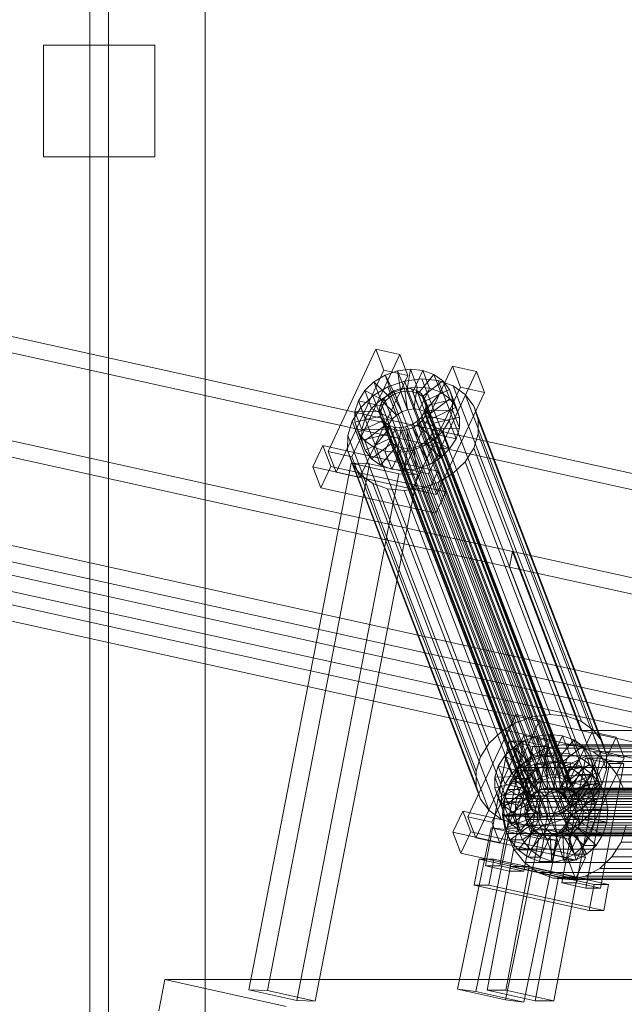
# Model space of a CAD drawing. Header units: millimetres. Extents: x -4738 to 65662, y -68080 to 6847.
# Tile 876 of 1056: x 23193 to 23421, y 1396 to 1767. Entities that reach past the tile are written whole.
import ezdxf

# ---------------------------------------------------------------- set-up
doc = ezdxf.new("R2010")
doc.units = ezdxf.units.MM
for name, color, linetype, lineweight in [('COTAS_P', 1, 'Continuous', 0), ('lateral_C02', 7, 'Continuous', 0), ('lateral_C10', 7, 'Continuous', 0)]:
    doc.layers.add(name, color=color, linetype=linetype, lineweight=lineweight)
doc.dimstyles.new('R19_100', dxfattribs={"dimtxt": 250, "dimasz": 150, "dimexe": 150, "dimexo": 80, "dimgap": 100, "dimtad": 1, "dimtih": 1, "dimtoh": 1, "dimdsep": 46, "dimcen": 0.09, "dimadec": 0, "dimazin": 0, "dimtfac": 1, "dimtdec": 4, "dimtofl": 0, "dimtmove": 0, "dimatfit": 3, "dimfxl": 1, "dimtolj": 1, "dimtzin": 0, "dimarcsym": 0})

# ---------------------------------------------------------------- blocks, each defined once
blk = doc.blocks.new('DIM_R31_4')
at = {"layer": 'COTAS_P'}
for p, q in [((15248.37, 1279.09), (24311.82, 4109.09)), ((24311.82, 4109.09), (24155.23, 4107.34)), ((24311.82, 4109.09), (24182.05, 4021.43)), ((24580.07, 3250), (24311.82, 4109.09)), ((15248.37, 1279.09), (15378.14, 1366.76)), ((15248.37, 1279.09), (15404.97, 1280.85)), ((15516.62, 420), (15248.37, 1279.09))]:
    blk.add_line(p, q, dxfattribs=at)
blk.add_text('9495 P', height=250, rotation=17.3406, dxfattribs=at).set_placement((19750.29, 2789.55))

msp = doc.modelspace()

# ---------------------------------------------------------------- linework, layer by layer
at = {"layer": 'lateral_C02'}
for p, q in [((23219.256, 2469.628), (23219.256, 25)), ((23226.256, 25), (23226.256, 2469.628)), ((23262.756, 25), (23262.756, 2469.628)), ((23201.756, 1757.239), (23243.756, 1757.239)), ((23201.756, 1757.239), (23201.756, 1715.239)), ((23243.756, 1715.239), (23243.756, 1757.239)), ((23201.756, 1715.239), (23243.756, 1715.239))]:
    msp.add_line(p, q, dxfattribs=at)
at = {"layer": 'lateral_C10'}
for p, q in [((23378.48, 1566.486), (22494.427, 1761.469)), ((22672.842, 1761.469), (23556.895, 1566.486)), ((22493.328, 1755.589), (23377.381, 1560.606)), ((23555.796, 1560.606), (22671.743, 1755.589)), ((23404.284, 1499.033), (22520.231, 1694.015)), ((23455.082, 1499.033), (22571.029, 1694.015)), ((23505.879, 1499.033), (22621.826, 1694.015)), ((22519.132, 1688.135), (23403.186, 1493.152)), ((22569.93, 1688.135), (23453.983, 1493.152)), ((22620.727, 1688.135), (23504.78, 1493.152)), ((23327.058, 1642.7), (23309.017, 1604.185)), ((23318.031, 1602.18), (23336.072, 1640.695)), ((23330.069, 1634.83), (23327.058, 1642.7)), ((23327.058, 1642.7), (23336.072, 1640.695)), ((23336.072, 1640.695), (23339.083, 1632.825)), ((23355.903, 1636.284), (23337.862, 1597.769)), ((23358.913, 1628.415), (23355.903, 1636.284)), ((23355.903, 1636.284), (23364.916, 1634.28)), ((23312.028, 1596.315), (23330.069, 1634.83)), ((23339.083, 1632.825), (23321.042, 1594.31)), ((23326.297, 1630.394), (23330.497, 1632.946)), ((23339.083, 1632.825), (23330.069, 1634.83)), ((23330.497, 1632.946), (23335.179, 1634.58)), ((23330.497, 1632.946), (23334.213, 1625.855)), ((23333.078, 1626.201), (23330.497, 1632.946)), ((23335.179, 1634.58), (23340.023, 1635.184)), ((23335.179, 1634.58), (23336.431, 1626.629)), ((23337.76, 1627.835), (23335.179, 1634.58)), ((23340.023, 1635.184), (23338.726, 1626.915)), ((23342.603, 1628.439), (23340.023, 1635.184)), ((23340.023, 1635.184), (23344.699, 1634.718)), ((23344.699, 1634.718), (23340.94, 1626.694)), ((23348.888, 1633.213), (23342.925, 1625.981)), ((23347.279, 1627.973), (23344.699, 1634.718)), ((23344.699, 1634.718), (23348.888, 1633.213)), ((23346.876, 1595.765), (23364.916, 1634.28)), ((23351.469, 1626.467), (23348.888, 1633.213)), ((23348.888, 1633.213), (23352.305, 1630.771)), ((23364.916, 1634.28), (23367.927, 1626.41)), ((23322.863, 1627.098), (23326.297, 1630.394)), ((23326.297, 1630.394), (23332.224, 1624.646)), ((23328.877, 1623.649), (23326.297, 1630.394)), ((23331.56, 1628.491), (23337.818, 1630.675)), ((23337.818, 1630.675), (23344.294, 1631.483)), ((23386.201, 1504.201), (23337.818, 1630.675)), ((23344.294, 1631.483), (23350.545, 1630.86)), ((23392.677, 1505.009), (23344.294, 1631.483)), ((23352.305, 1630.771), (23344.544, 1624.824)), ((23350.545, 1630.86), (23356.145, 1628.847)), ((23398.928, 1504.385), (23350.545, 1630.86)), ((23354.886, 1624.026), (23352.305, 1630.771)), ((23352.305, 1630.771), (23354.718, 1627.559)), ((23356.145, 1628.847), (23360.714, 1625.583)), ((23404.528, 1502.373), (23356.145, 1628.847)), ((23320.432, 1623.282), (23322.863, 1627.098)), ((23322.863, 1627.098), (23330.597, 1623.084)), ((23325.444, 1620.352), (23322.863, 1627.098)), ((23325.944, 1625.079), (23331.56, 1628.491)), ((23333.078, 1626.201), (23328.877, 1623.649)), ((23330.167, 1624.209), (23331.793, 1625.77)), ((23379.943, 1502.016), (23331.56, 1628.491)), ((23331.793, 1625.77), (23333.783, 1626.979)), ((23387.918, 1479.06), (23331.793, 1625.77)), ((23334.213, 1625.855), (23332.224, 1624.646)), ((23337.76, 1627.835), (23333.078, 1626.201)), ((23336.794, 1619.109), (23333.078, 1626.201)), ((23333.783, 1626.979), (23336.001, 1627.753)), ((23389.908, 1480.268), (23333.783, 1626.979)), ((23336.431, 1626.629), (23334.213, 1625.855)), ((23334.213, 1625.855), (23336.794, 1619.109)), ((23336.001, 1627.753), (23338.295, 1628.039)), ((23392.125, 1481.042), (23336.001, 1627.753)), ((23338.726, 1626.915), (23336.431, 1626.629)), ((23336.431, 1626.629), (23339.011, 1619.883)), ((23342.603, 1628.439), (23337.76, 1627.835)), ((23339.011, 1619.883), (23337.76, 1627.835)), ((23338.295, 1628.039), (23340.51, 1627.818)), ((23394.42, 1481.329), (23338.295, 1628.039)), ((23338.726, 1626.915), (23341.306, 1620.17)), ((23340.94, 1626.694), (23338.726, 1626.915)), ((23340.51, 1627.818), (23342.495, 1627.105)), ((23396.635, 1481.108), (23340.51, 1627.818)), ((23340.872, 1589.9), (23358.913, 1628.415)), ((23340.94, 1626.694), (23343.521, 1619.949)), ((23342.925, 1625.981), (23340.94, 1626.694)), ((23341.306, 1620.17), (23342.603, 1628.439)), ((23342.495, 1627.105), (23344.113, 1625.949)), ((23398.619, 1480.395), (23342.495, 1627.105)), ((23347.279, 1627.973), (23342.603, 1628.439)), ((23342.925, 1625.981), (23345.505, 1619.236)), ((23344.544, 1624.824), (23342.925, 1625.981)), ((23343.521, 1619.949), (23347.279, 1627.973)), ((23344.113, 1625.949), (23345.256, 1624.427)), ((23400.238, 1479.238), (23344.113, 1625.949)), ((23345.505, 1619.236), (23351.469, 1626.467)), ((23354.718, 1627.559), (23345.686, 1623.303)), ((23351.469, 1626.467), (23347.279, 1627.973)), ((23367.927, 1626.41), (23349.886, 1587.895)), ((23354.886, 1624.026), (23351.469, 1626.467)), ((23357.298, 1620.814), (23354.718, 1627.559)), ((23354.718, 1627.559), (23355.96, 1623.797)), ((23367.927, 1626.41), (23358.913, 1628.415)), ((23360.714, 1625.583), (23363.938, 1621.29)), ((23409.097, 1499.109), (23360.714, 1625.583)), ((23319.167, 1619.206), (23320.432, 1623.282)), ((23329.445, 1621.277), (23320.432, 1623.282)), ((23320.432, 1623.282), (23323.012, 1616.536)), ((23321.354, 1620.672), (23325.944, 1625.079)), ((23328.877, 1623.649), (23325.444, 1620.352)), ((23374.327, 1498.605), (23325.944, 1625.079)), ((23328.416, 1620.47), (23329.015, 1622.401)), ((23334.804, 1617.901), (23328.877, 1623.649)), ((23329.015, 1622.401), (23330.167, 1624.209)), ((23329.015, 1622.401), (23385.14, 1475.691)), ((23330.597, 1623.084), (23329.445, 1621.277)), ((23386.292, 1477.498), (23330.167, 1624.209)), ((23332.224, 1624.646), (23330.597, 1623.084)), ((23330.597, 1623.084), (23333.178, 1616.339)), ((23332.224, 1624.646), (23334.804, 1617.901)), ((23344.544, 1624.824), (23347.124, 1618.079)), ((23345.686, 1623.303), (23344.544, 1624.824)), ((23345.256, 1624.427), (23345.845, 1622.645)), ((23401.38, 1477.717), (23345.256, 1624.427)), ((23345.686, 1623.303), (23348.267, 1616.558)), ((23346.275, 1621.521), (23345.686, 1623.303)), ((23345.845, 1622.645), (23345.839, 1620.723)), ((23401.969, 1475.934), (23345.845, 1622.645)), ((23346.269, 1619.599), (23346.275, 1621.521)), ((23355.96, 1623.797), (23346.275, 1621.521)), ((23346.275, 1621.521), (23348.855, 1614.775)), ((23347.124, 1618.079), (23354.886, 1624.026)), ((23357.298, 1620.814), (23354.886, 1624.026)), ((23355.96, 1623.797), (23355.949, 1619.739)), ((23358.541, 1617.051), (23355.96, 1623.797)), ((23318.103, 1615.571), (23321.354, 1620.672)), ((23319.155, 1615.148), (23319.167, 1619.206)), ((23319.167, 1619.206), (23328.846, 1619.346)), ((23321.747, 1612.461), (23319.167, 1619.206)), ((23369.737, 1494.198), (23321.354, 1620.672)), ((23325.444, 1620.352), (23323.012, 1616.536)), ((23333.178, 1616.339), (23325.444, 1620.352)), ((23328.411, 1618.548), (23328.416, 1620.47)), ((23328.999, 1616.766), (23328.411, 1618.548)), ((23384.535, 1471.838), (23328.411, 1618.548)), ((23384.541, 1473.76), (23328.416, 1620.47)), ((23328.846, 1619.346), (23328.841, 1617.424)), ((23329.445, 1621.277), (23328.846, 1619.346)), ((23328.846, 1619.346), (23331.427, 1612.601)), ((23332.026, 1614.531), (23329.445, 1621.277)), ((23333.178, 1616.339), (23334.804, 1617.901)), ((23334.804, 1617.901), (23336.794, 1619.109)), ((23336.794, 1619.109), (23339.011, 1619.883)), ((23339.011, 1619.883), (23341.306, 1620.17)), ((23341.306, 1620.17), (23343.521, 1619.949)), ((23343.521, 1619.949), (23345.505, 1619.236)), ((23345.24, 1618.792), (23344.088, 1616.985)), ((23344.518, 1615.861), (23345.67, 1617.668)), ((23345.839, 1620.723), (23345.24, 1618.792)), ((23401.365, 1472.082), (23345.24, 1618.792)), ((23345.505, 1619.236), (23347.124, 1618.079)), ((23345.67, 1617.668), (23346.269, 1619.599)), ((23354.684, 1615.663), (23345.67, 1617.668)), ((23345.67, 1617.668), (23348.251, 1610.923)), ((23401.964, 1474.013), (23345.839, 1620.723)), ((23355.949, 1619.739), (23346.269, 1619.599)), ((23346.269, 1619.599), (23348.85, 1612.853)), ((23347.124, 1618.079), (23348.267, 1616.558)), ((23348.267, 1616.558), (23357.298, 1620.814)), ((23355.949, 1619.739), (23354.684, 1615.663)), ((23358.529, 1612.994), (23355.949, 1619.739)), ((23358.541, 1617.051), (23357.298, 1620.814)), ((23363.938, 1621.29), (23365.6, 1616.259)), ((23412.321, 1494.815), (23363.938, 1621.29)), ((23316.413, 1610.122), (23318.103, 1615.571)), ((23318.103, 1615.571), (23366.486, 1489.096)), ((23319.155, 1615.148), (23328.841, 1617.424)), ((23320.398, 1611.386), (23319.155, 1615.148)), ((23321.736, 1608.403), (23319.155, 1615.148)), ((23320.398, 1611.386), (23329.43, 1615.642)), ((23323.012, 1616.536), (23321.747, 1612.461)), ((23322.81, 1608.174), (23330.572, 1614.121)), ((23323.012, 1616.536), (23332.026, 1614.531)), ((23328.841, 1617.424), (23329.43, 1615.642)), ((23328.841, 1617.424), (23331.421, 1610.679)), ((23330.142, 1615.245), (23328.999, 1616.766)), ((23385.124, 1470.056), (23328.999, 1616.766)), ((23329.43, 1615.642), (23330.572, 1614.121)), ((23329.43, 1615.642), (23332.01, 1608.897)), ((23331.761, 1614.088), (23330.142, 1615.245)), ((23386.266, 1468.534), (23330.142, 1615.245)), ((23330.572, 1614.121), (23332.191, 1612.964)), ((23330.572, 1614.121), (23333.153, 1607.375)), ((23331.427, 1612.601), (23332.026, 1614.531)), ((23333.745, 1613.375), (23331.761, 1614.088)), ((23387.885, 1467.378), (23331.761, 1614.088)), ((23332.026, 1614.531), (23333.178, 1616.339)), ((23340.472, 1614.214), (23338.255, 1613.44)), ((23342.462, 1615.423), (23340.472, 1614.214)), ((23396.597, 1467.504), (23340.472, 1614.214)), ((23340.902, 1613.09), (23342.892, 1614.299)), ((23344.088, 1616.985), (23342.462, 1615.423)), ((23398.586, 1468.713), (23342.462, 1615.423)), ((23342.892, 1614.299), (23344.518, 1615.861)), ((23348.819, 1608.551), (23342.892, 1614.299)), ((23342.892, 1614.299), (23345.473, 1607.554)), ((23400.213, 1470.274), (23344.088, 1616.985)), ((23352.252, 1611.847), (23344.518, 1615.861)), ((23344.518, 1615.861), (23347.099, 1609.115)), ((23348.267, 1616.558), (23348.855, 1614.775)), ((23348.855, 1614.775), (23348.85, 1612.853)), ((23348.855, 1614.775), (23358.541, 1617.051)), ((23354.684, 1615.663), (23352.252, 1611.847)), ((23357.265, 1608.918), (23354.684, 1615.663)), ((23358.529, 1612.994), (23358.541, 1617.051)), ((23365.6, 1616.259), (23365.584, 1610.835)), ((23413.983, 1489.785), (23365.6, 1616.259)), ((23322.81, 1608.174), (23320.398, 1611.386)), ((23322.979, 1604.64), (23320.398, 1611.386)), ((23321.747, 1612.461), (23321.736, 1608.403)), ((23331.421, 1610.679), (23321.736, 1608.403)), ((23331.427, 1612.601), (23321.747, 1612.461)), ((23326.227, 1605.732), (23332.191, 1612.964)), ((23330.417, 1604.227), (23334.175, 1612.251)), ((23331.421, 1610.679), (23331.427, 1612.601)), ((23332.01, 1608.897), (23331.421, 1610.679)), ((23332.191, 1612.964), (23334.175, 1612.251)), ((23332.191, 1612.964), (23334.771, 1606.219)), ((23335.96, 1613.154), (23333.745, 1613.375)), ((23389.869, 1466.665), (23333.745, 1613.375)), ((23334.175, 1612.251), (23336.39, 1612.03)), ((23334.175, 1612.251), (23336.756, 1605.506)), ((23335.093, 1603.761), (23336.39, 1612.03)), ((23338.255, 1613.44), (23335.96, 1613.154)), ((23392.084, 1466.444), (23335.96, 1613.154)), ((23336.39, 1612.03), (23338.685, 1612.316)), ((23336.39, 1612.03), (23338.971, 1605.285)), ((23394.379, 1466.73), (23338.255, 1613.44)), ((23338.685, 1612.316), (23340.902, 1613.09)), ((23339.937, 1604.365), (23338.685, 1612.316)), ((23338.685, 1612.316), (23341.265, 1605.571)), ((23344.618, 1605.999), (23340.902, 1613.09)), ((23340.902, 1613.09), (23343.483, 1606.345)), ((23348.251, 1610.923), (23347.099, 1609.115)), ((23348.85, 1612.853), (23348.251, 1610.923)), ((23348.251, 1610.923), (23357.265, 1608.918)), ((23352.252, 1611.847), (23348.819, 1608.551)), ((23348.85, 1612.853), (23358.529, 1612.994)), ((23354.833, 1605.102), (23352.252, 1611.847)), ((23357.265, 1608.918), (23358.529, 1612.994)), ((23365.584, 1610.835), (23363.894, 1605.387)), ((23413.967, 1484.361), (23365.584, 1610.835)), ((23316.397, 1604.698), (23316.413, 1610.122)), ((23364.796, 1483.648), (23316.413, 1610.122)), ((23321.736, 1608.403), (23322.979, 1604.64)), ((23326.227, 1605.732), (23322.81, 1608.174)), ((23325.391, 1601.429), (23322.81, 1608.174)), ((23332.01, 1608.897), (23322.979, 1604.64)), ((23333.153, 1607.375), (23325.391, 1601.429)), ((23333.153, 1607.375), (23332.01, 1608.897)), ((23334.771, 1606.219), (23333.153, 1607.375)), ((23345.473, 1607.554), (23343.483, 1606.345)), ((23348.819, 1608.551), (23344.618, 1605.999)), ((23347.099, 1609.115), (23345.473, 1607.554)), ((23345.473, 1607.554), (23351.4, 1601.806)), ((23347.099, 1609.115), (23354.833, 1605.102)), ((23351.4, 1601.806), (23348.819, 1608.551)), ((23354.833, 1605.102), (23357.265, 1608.918)), ((23307.065, 1606.391), (23303.306, 1598.367)), ((23310.075, 1598.521), (23307.065, 1606.391)), ((23307.065, 1606.391), (23350.332, 1596.768)), ((23318.031, 1602.18), (23309.017, 1604.185)), ((23309.017, 1604.185), (23312.028, 1596.315)), ((23318.059, 1599.668), (23316.397, 1604.698)), ((23364.78, 1478.224), (23316.397, 1604.698)), ((23322.979, 1604.64), (23325.391, 1601.429)), ((23330.417, 1604.227), (23326.227, 1605.732)), ((23328.808, 1598.987), (23326.227, 1605.732)), ((23334.771, 1606.219), (23328.808, 1598.987)), ((23335.093, 1603.761), (23330.417, 1604.227)), ((23332.997, 1597.482), (23330.417, 1604.227)), ((23336.756, 1605.506), (23332.997, 1597.482)), ((23336.756, 1605.506), (23334.771, 1606.219)), ((23339.937, 1604.365), (23335.093, 1603.761)), ((23337.673, 1597.015), (23335.093, 1603.761)), ((23338.971, 1605.285), (23336.756, 1605.506)), ((23338.971, 1605.285), (23337.673, 1597.015)), ((23341.265, 1605.571), (23338.971, 1605.285)), ((23344.618, 1605.999), (23339.937, 1604.365)), ((23342.517, 1597.62), (23339.937, 1604.365)), ((23343.483, 1606.345), (23341.265, 1605.571)), ((23341.265, 1605.571), (23342.517, 1597.62)), ((23343.483, 1606.345), (23347.199, 1599.254)), ((23347.199, 1599.254), (23344.618, 1605.999)), ((23351.4, 1601.806), (23354.833, 1605.102)), ((23363.894, 1605.387), (23360.643, 1600.285)), ((23412.277, 1478.912), (23363.894, 1605.387)), ((23317.693, 1599.774), (23279.179, 1401.274)), ((23286.165, 1401.024), (23324.678, 1599.525)), ((23317.693, 1599.774), (23335.729, 1595.765)), ((23324.678, 1599.525), (23317.693, 1599.774)), ((23321.042, 1594.31), (23318.031, 1602.18)), ((23321.283, 1595.374), (23318.059, 1599.668)), ((23366.442, 1473.193), (23318.059, 1599.668)), ((23342.714, 1595.515), (23324.678, 1599.525)), ((23325.391, 1601.429), (23328.808, 1598.987)), ((23342.517, 1597.62), (23347.199, 1599.254)), ((23347.199, 1599.254), (23351.4, 1601.806)), ((23360.643, 1600.285), (23356.053, 1595.878)), ((23409.026, 1473.811), (23360.643, 1600.285)), ((23297.215, 1397.264), (23335.729, 1595.765)), ((23346.573, 1588.744), (23303.306, 1598.367)), ((23303.306, 1598.367), (23306.317, 1590.497)), ((23304.201, 1397.014), (23342.714, 1595.515)), ((23306.317, 1590.497), (23310.075, 1598.521)), ((23353.342, 1588.898), (23310.075, 1598.521)), ((23312.028, 1596.315), (23321.042, 1594.31)), ((23328.808, 1598.987), (23332.997, 1597.482)), ((23332.997, 1597.482), (23337.673, 1597.015)), ((23335.729, 1595.765), (23342.714, 1595.515)), ((23337.673, 1597.015), (23342.517, 1597.62)), ((23346.876, 1595.765), (23337.862, 1597.769)), ((23337.862, 1597.769), (23340.872, 1589.9)), ((23346.573, 1588.744), (23350.332, 1596.768)), ((23349.886, 1587.895), (23346.876, 1595.765)), ((23350.332, 1596.768), (23353.342, 1588.898)), ((23356.053, 1595.878), (23350.437, 1592.467)), ((23404.436, 1469.404), (23356.053, 1595.878)), ((23325.851, 1592.11), (23321.283, 1595.374)), ((23369.666, 1468.9), (23321.283, 1595.374)), ((23331.452, 1590.098), (23325.851, 1592.11)), ((23374.234, 1465.636), (23325.851, 1592.11)), ((23350.437, 1592.467), (23344.178, 1590.282)), ((23398.82, 1465.992), (23350.437, 1592.467)), ((23306.317, 1590.497), (23349.584, 1580.874)), ((23337.703, 1589.474), (23331.452, 1590.098)), ((23379.835, 1463.623), (23331.452, 1590.098)), ((23344.178, 1590.282), (23337.703, 1589.474)), ((23386.086, 1463), (23337.703, 1589.474)), ((23340.872, 1589.9), (23349.886, 1587.895)), ((23392.562, 1463.808), (23344.178, 1590.282)), ((23349.584, 1580.874), (23346.573, 1588.744)), ((23353.342, 1588.898), (23349.584, 1580.874)), ((23378.48, 1566.486), (23377.381, 1560.606)), ((24262.533, 1371.503), (23378.48, 1566.486)), ((23378.48, 1566.486), (23404.284, 1499.033)), ((23403.186, 1493.152), (23377.381, 1560.606)), ((23377.381, 1560.606), (24261.434, 1365.623)), ((23379.742, 1504.983), (23361.701, 1466.468)), ((23370.715, 1464.463), (23388.756, 1502.978)), ((23382.753, 1497.114), (23379.742, 1504.983)), ((23379.742, 1504.983), (23388.756, 1502.978)), ((23386.201, 1504.201), (23379.943, 1502.016)), ((23392.677, 1505.009), (23386.201, 1504.201)), ((23388.756, 1502.978), (23391.766, 1495.109)), ((23398.928, 1504.385), (23392.677, 1505.009)), ((23404.528, 1502.373), (23398.928, 1504.385)), ((23379.943, 1502.016), (23374.327, 1498.605)), ((24288.338, 1304.05), (23404.284, 1499.033)), ((23404.284, 1499.033), (23455.082, 1499.033)), ((23409.097, 1499.109), (23404.528, 1502.373)), ((23412.321, 1494.815), (23409.097, 1499.109)), ((23364.712, 1458.598), (23382.753, 1497.114)), ((23374.327, 1498.605), (23369.737, 1494.198)), ((23378.98, 1492.677), (23383.181, 1495.229)), ((23391.766, 1495.109), (23382.753, 1497.114)), ((23383.181, 1495.229), (23387.863, 1496.863)), ((23383.181, 1495.229), (23386.897, 1488.138)), ((23385.761, 1488.484), (23383.181, 1495.229)), ((23387.863, 1496.863), (23392.707, 1497.468)), ((23387.863, 1496.863), (23389.115, 1488.912)), ((23390.443, 1490.118), (23387.863, 1496.863)), ((23408.586, 1498.568), (23390.546, 1460.053)), ((23392.707, 1497.468), (23391.409, 1489.198)), ((23395.287, 1490.722), (23392.707, 1497.468)), ((23392.707, 1497.468), (23397.383, 1497.001)), ((23397.383, 1497.001), (23393.624, 1488.977)), ((23401.572, 1495.496), (23395.609, 1488.264)), ((23399.963, 1490.256), (23397.383, 1497.001)), ((23397.383, 1497.001), (23401.572, 1495.496)), ((23399.559, 1458.048), (23417.6, 1496.563)), ((23404.152, 1488.751), (23401.572, 1495.496)), ((23401.572, 1495.496), (23404.989, 1493.054)), ((23411.597, 1490.698), (23408.586, 1498.568)), ((23408.586, 1498.568), (23417.6, 1496.563)), ((23417.6, 1496.563), (23420.611, 1488.693)), ((23369.737, 1494.198), (23366.486, 1489.096)), ((23377.162, 1495.011), (23368.304, 1447.986)), ((23391.766, 1495.109), (23373.726, 1456.594)), ((23373.775, 1447.986), (23382.632, 1495.011)), ((23375.547, 1489.381), (23378.98, 1492.677)), ((23382.632, 1495.011), (23377.162, 1495.011)), ((23377.162, 1495.011), (23386.18, 1493.006)), ((23377.322, 1445.981), (23386.18, 1493.006)), ((23378.98, 1492.677), (23384.907, 1486.929)), ((23381.561, 1485.932), (23378.98, 1492.677)), ((23391.65, 1493.006), (23382.632, 1495.011)), ((23391.65, 1493.006), (23382.793, 1445.981)), ((23385.616, 1489.465), (23391.105, 1492.365)), ((23386.18, 1493.006), (23391.65, 1493.006)), ((23391.105, 1492.365), (23397.097, 1493.622)), ((23492.699, 1492.365), (23391.105, 1492.365)), ((23397.097, 1493.622), (23403.186, 1493.152)), ((23498.692, 1493.622), (23397.097, 1493.622)), ((23404.989, 1493.054), (23397.227, 1487.108)), ((23453.983, 1493.152), (23403.186, 1493.152)), ((23403.186, 1493.152), (24287.239, 1298.17)), ((23403.186, 1493.152), (23408.954, 1490.987)), ((23504.78, 1493.152), (23403.186, 1493.152)), ((23407.57, 1486.309), (23404.989, 1493.054)), ((23404.989, 1493.054), (23407.401, 1489.843)), ((23413.983, 1489.785), (23412.321, 1494.815)), ((23366.486, 1489.096), (23364.796, 1483.648)), ((23373.115, 1485.565), (23375.547, 1489.381)), ((23375.547, 1489.381), (23383.281, 1485.368)), ((23378.128, 1482.636), (23375.547, 1489.381)), ((23381.005, 1485.12), (23385.616, 1489.465)), ((23385.761, 1488.484), (23381.561, 1485.932)), ((23386.897, 1488.138), (23384.907, 1486.929)), ((23487.21, 1489.465), (23385.616, 1489.465)), ((23390.443, 1490.118), (23385.761, 1488.484)), ((23389.478, 1481.393), (23385.761, 1488.484)), ((23389.115, 1488.912), (23386.897, 1488.138)), ((23386.897, 1488.138), (23389.478, 1481.393)), ((23391.409, 1489.198), (23389.115, 1488.912)), ((23389.115, 1488.912), (23391.695, 1482.167)), ((23395.287, 1490.722), (23390.443, 1490.118)), ((23391.695, 1482.167), (23390.443, 1490.118)), ((23391.409, 1489.198), (23393.99, 1482.453)), ((23393.624, 1488.977), (23391.409, 1489.198)), ((23393.556, 1452.183), (23411.597, 1490.698)), ((23393.624, 1488.977), (23396.205, 1482.232)), ((23395.609, 1488.264), (23393.624, 1488.977)), ((23393.99, 1482.453), (23395.287, 1490.722)), ((23399.963, 1490.256), (23395.287, 1490.722)), ((23395.609, 1488.264), (23398.189, 1481.519)), ((23397.227, 1487.108), (23395.609, 1488.264)), ((23396.205, 1482.232), (23399.963, 1490.256)), ((23406.02, 1488.596), (23397.162, 1441.57)), ((23398.189, 1481.519), (23404.152, 1488.751)), ((23407.401, 1489.843), (23398.37, 1485.586)), ((23404.152, 1488.751), (23399.963, 1490.256)), ((23420.611, 1488.693), (23402.57, 1450.178)), ((23402.632, 1441.57), (23411.49, 1488.596)), ((23407.57, 1486.309), (23404.152, 1488.751)), ((23411.49, 1488.596), (23406.02, 1488.596)), ((23406.02, 1488.596), (23415.038, 1486.591)), ((23409.982, 1483.097), (23407.401, 1489.843)), ((23407.401, 1489.843), (23408.644, 1486.08)), ((23408.954, 1490.987), (23414.011, 1487.273)), ((23510.549, 1490.987), (23408.954, 1490.987)), ((23420.508, 1486.591), (23411.49, 1488.596)), ((23420.611, 1488.693), (23411.597, 1490.698)), ((23413.967, 1484.361), (23413.983, 1489.785)), ((23371.851, 1481.489), (23373.115, 1485.565)), ((23382.129, 1483.56), (23373.115, 1485.565)), ((23373.115, 1485.565), (23375.696, 1478.82)), ((23377.586, 1479.627), (23381.005, 1485.12)), ((23381.561, 1485.932), (23378.128, 1482.636)), ((23379.161, 1480.874), (23382.61, 1484.124)), ((23482.6, 1485.12), (23381.005, 1485.12)), ((23387.488, 1480.184), (23381.561, 1485.932)), ((23383.281, 1485.368), (23382.129, 1483.56)), ((23382.61, 1484.124), (23386.716, 1486.293)), ((23382.61, 1484.124), (23387.682, 1475.779)), ((23387.299, 1484.124), (23382.61, 1484.124)), ((23384.907, 1486.929), (23383.281, 1485.368)), ((23383.281, 1485.368), (23385.862, 1478.622)), ((23387.299, 1484.124), (23383.85, 1480.874)), ((23384.907, 1486.929), (23387.488, 1480.184)), ((23386.716, 1486.293), (23391.198, 1487.234)), ((23386.716, 1486.293), (23389.626, 1476.806)), ((23391.405, 1486.293), (23386.716, 1486.293)), ((23391.405, 1486.293), (23387.299, 1484.124)), ((23392.371, 1475.779), (23387.299, 1484.124)), ((23391.198, 1487.234), (23391.75, 1477.252)), ((23395.887, 1487.234), (23391.198, 1487.234)), ((23391.198, 1487.234), (23395.752, 1486.882)), ((23395.887, 1487.234), (23391.405, 1486.293)), ((23394.315, 1476.806), (23391.405, 1486.293)), ((23395.752, 1486.882), (23393.907, 1477.085)), ((23400.441, 1486.882), (23395.752, 1486.882)), ((23395.752, 1486.882), (23400.068, 1485.262)), ((23396.439, 1477.252), (23395.887, 1487.234)), ((23400.441, 1486.882), (23395.887, 1487.234)), ((23400.068, 1485.262), (23395.951, 1476.318)), ((23397.227, 1487.108), (23399.808, 1480.362)), ((23398.37, 1485.586), (23397.227, 1487.108)), ((23398.37, 1485.586), (23400.95, 1478.841)), ((23398.959, 1483.804), (23398.37, 1485.586)), ((23398.596, 1477.085), (23400.441, 1486.882)), ((23408.644, 1486.08), (23398.959, 1483.804)), ((23399.808, 1480.362), (23407.57, 1486.309)), ((23404.757, 1485.262), (23400.068, 1485.262)), ((23400.068, 1485.262), (23403.85, 1482.484)), ((23404.757, 1485.262), (23400.441, 1486.882)), ((23400.64, 1476.318), (23404.757, 1485.262)), ((23408.539, 1482.484), (23404.757, 1485.262)), ((23406.18, 1439.566), (23415.038, 1486.591)), ((23409.982, 1483.097), (23407.57, 1486.309)), ((23408.644, 1486.08), (23408.633, 1482.022)), ((23411.224, 1479.334), (23408.644, 1486.08)), ((23420.508, 1486.591), (23411.651, 1439.566)), ((23412.277, 1478.912), (23413.967, 1484.361)), ((23414.011, 1487.273), (23418.01, 1482.263)), ((23515.605, 1487.273), (23414.011, 1487.273)), ((23415.038, 1486.591), (23420.508, 1486.591)), ((23364.796, 1483.648), (23364.78, 1478.224)), ((23371.839, 1477.432), (23371.851, 1481.489)), ((23371.851, 1481.489), (23381.53, 1481.629)), ((23374.431, 1474.744), (23371.851, 1481.489)), ((23378.128, 1482.636), (23375.696, 1478.82)), ((23376.603, 1476.765), (23379.161, 1480.874)), ((23385.862, 1478.622), (23378.128, 1482.636)), ((23379.161, 1480.874), (23386.048, 1474.239)), ((23383.85, 1480.874), (23379.161, 1480.874)), ((23383.85, 1480.874), (23381.292, 1476.765)), ((23381.53, 1481.629), (23381.525, 1479.708)), ((23382.129, 1483.56), (23381.53, 1481.629)), ((23381.53, 1481.629), (23384.111, 1474.884)), ((23384.71, 1476.815), (23382.129, 1483.56)), ((23390.737, 1474.239), (23383.85, 1480.874)), ((23387.488, 1480.184), (23389.478, 1481.393)), ((23389.478, 1481.393), (23391.695, 1482.167)), ((23392.125, 1481.042), (23389.908, 1480.268)), ((23391.695, 1482.167), (23393.99, 1482.453)), ((23394.42, 1481.329), (23392.125, 1481.042)), ((23393.99, 1482.453), (23396.205, 1482.232)), ((23396.635, 1481.108), (23394.42, 1481.329)), ((23396.205, 1482.232), (23398.189, 1481.519)), ((23398.619, 1480.395), (23396.635, 1481.108)), ((23403.85, 1482.484), (23397.743, 1475.002)), ((23398.189, 1481.519), (23399.808, 1480.362)), ((23398.354, 1479.951), (23398.953, 1481.882)), ((23400.238, 1479.238), (23398.619, 1480.395)), ((23398.953, 1481.882), (23398.959, 1483.804)), ((23408.633, 1482.022), (23398.953, 1481.882)), ((23398.953, 1481.882), (23401.534, 1475.137)), ((23398.959, 1483.804), (23401.539, 1477.059)), ((23400.95, 1478.841), (23409.982, 1483.097)), ((23402.432, 1475.002), (23408.539, 1482.484)), ((23408.539, 1482.484), (23403.85, 1482.484)), ((23403.85, 1482.484), (23406.841, 1478.737)), ((23408.633, 1482.022), (23407.368, 1477.947)), ((23411.53, 1478.737), (23408.539, 1482.484)), ((23411.213, 1475.277), (23408.633, 1482.022)), ((23411.224, 1479.334), (23409.982, 1483.097)), ((23418.01, 1482.263), (23420.679, 1476.3)), ((23519.604, 1482.263), (23418.01, 1482.263)), ((23364.78, 1478.224), (23366.442, 1473.193)), ((23371.839, 1477.432), (23381.525, 1479.708)), ((23373.082, 1473.669), (23371.839, 1477.432)), ((23374.42, 1470.686), (23371.839, 1477.432)), ((23373.082, 1473.669), (23382.113, 1477.925)), ((23375.696, 1478.82), (23374.431, 1474.744)), ((23375.112, 1472.077), (23376.603, 1476.765)), ((23375.592, 1473.36), (23377.586, 1479.627)), ((23375.696, 1478.82), (23384.71, 1476.815)), ((23376.603, 1476.765), (23384.836, 1472.293)), ((23381.292, 1476.765), (23376.603, 1476.765)), ((23479.181, 1479.627), (23377.586, 1479.627)), ((23381.292, 1476.765), (23379.801, 1472.077)), ((23389.525, 1472.293), (23381.292, 1476.765)), ((23381.525, 1479.708), (23382.113, 1477.925)), ((23381.525, 1479.708), (23384.105, 1472.962)), ((23382.113, 1477.925), (23383.256, 1476.404)), ((23382.113, 1477.925), (23384.694, 1471.18)), ((23384.111, 1474.884), (23384.71, 1476.815)), ((23384.71, 1476.815), (23385.862, 1478.622)), ((23386.292, 1477.498), (23385.14, 1475.691)), ((23385.862, 1478.622), (23387.488, 1480.184)), ((23387.918, 1479.06), (23386.292, 1477.498)), ((23386.9, 1475.779), (23388.845, 1476.806)), ((23389.626, 1476.806), (23387.682, 1475.779)), ((23389.908, 1480.268), (23387.918, 1479.06)), ((23388.845, 1476.806), (23390.968, 1477.252)), ((23504.507, 1476.806), (23388.845, 1476.806)), ((23391.75, 1477.252), (23389.626, 1476.806)), ((23389.626, 1476.806), (23394.315, 1476.806)), ((23390.968, 1477.252), (23393.126, 1477.085)), ((23506.63, 1477.252), (23390.968, 1477.252)), ((23391.75, 1477.252), (23396.439, 1477.252)), ((23393.907, 1477.085), (23391.75, 1477.252)), ((23392.371, 1475.779), (23394.315, 1476.806)), ((23393.126, 1477.085), (23395.17, 1476.318)), ((23508.787, 1477.085), (23393.126, 1477.085)), ((23393.907, 1477.085), (23398.596, 1477.085)), ((23395.951, 1476.318), (23393.907, 1477.085)), ((23394.315, 1476.806), (23396.439, 1477.252)), ((23395.576, 1476.582), (23397.202, 1478.144)), ((23396.439, 1477.252), (23398.596, 1477.085)), ((23397.202, 1478.144), (23398.354, 1479.951)), ((23404.936, 1474.131), (23397.202, 1478.144)), ((23397.202, 1478.144), (23399.783, 1471.399)), ((23407.368, 1477.947), (23398.354, 1479.951)), ((23398.354, 1479.951), (23400.935, 1473.206)), ((23398.596, 1477.085), (23400.64, 1476.318)), ((23406.841, 1478.737), (23399.16, 1473.227)), ((23399.808, 1480.362), (23400.95, 1478.841)), ((23401.38, 1477.717), (23400.238, 1479.238)), ((23400.95, 1478.841), (23401.539, 1477.059)), ((23401.969, 1475.934), (23401.38, 1477.717)), ((23401.539, 1477.059), (23401.534, 1475.137)), ((23401.539, 1477.059), (23411.224, 1479.334)), ((23403.849, 1473.227), (23411.53, 1478.737)), ((23407.368, 1477.947), (23404.936, 1474.131)), ((23411.53, 1478.737), (23406.841, 1478.737)), ((23406.841, 1478.737), (23408.838, 1474.277)), ((23409.948, 1471.201), (23407.368, 1477.947)), ((23409.026, 1473.811), (23412.277, 1478.912)), ((23411.213, 1475.277), (23411.224, 1479.334)), ((23413.527, 1474.277), (23411.53, 1478.737)), ((23366.442, 1473.193), (23369.666, 1468.9)), ((23375.494, 1470.457), (23373.082, 1473.669)), ((23375.662, 1466.924), (23373.082, 1473.669)), ((23374.431, 1474.744), (23374.42, 1470.686)), ((23384.111, 1474.884), (23374.431, 1474.744)), ((23375.16, 1466.746), (23375.592, 1473.36)), ((23375.494, 1470.457), (23383.256, 1476.404)), ((23375.592, 1473.36), (23477.187, 1473.36)), ((23378.911, 1468.016), (23384.875, 1475.247)), ((23383.1, 1466.51), (23386.859, 1474.534)), ((23383.256, 1476.404), (23384.875, 1475.247)), ((23383.256, 1476.404), (23385.836, 1469.659)), ((23384.055, 1472.293), (23385.266, 1474.239)), ((23384.105, 1472.962), (23384.111, 1474.884)), ((23384.541, 1473.76), (23384.535, 1471.838)), ((23385.14, 1475.691), (23384.541, 1473.76)), ((23386.048, 1474.239), (23384.836, 1472.293)), ((23384.875, 1475.247), (23386.859, 1474.534)), ((23384.875, 1475.247), (23387.455, 1468.502)), ((23385.266, 1474.239), (23386.9, 1475.779)), ((23500.928, 1474.239), (23385.266, 1474.239)), ((23387.682, 1475.779), (23386.048, 1474.239)), ((23386.048, 1474.239), (23390.737, 1474.239)), ((23386.859, 1474.534), (23389.074, 1474.313)), ((23386.859, 1474.534), (23389.439, 1467.789)), ((23502.562, 1475.779), (23386.9, 1475.779)), ((23387.682, 1475.779), (23392.371, 1475.779)), ((23387.776, 1466.044), (23389.074, 1474.313)), ((23389.074, 1474.313), (23391.368, 1474.6)), ((23389.074, 1474.313), (23391.654, 1467.568)), ((23389.525, 1472.293), (23390.737, 1474.239)), ((23390.737, 1474.239), (23392.371, 1475.779)), ((23391.368, 1474.6), (23393.586, 1475.374)), ((23392.62, 1466.648), (23391.368, 1474.6)), ((23391.368, 1474.6), (23393.949, 1467.854)), ((23393.586, 1475.374), (23395.576, 1476.582)), ((23397.302, 1468.282), (23393.586, 1475.374)), ((23393.586, 1475.374), (23396.167, 1468.628)), ((23395.17, 1476.318), (23396.961, 1475.002)), ((23510.831, 1476.318), (23395.17, 1476.318)), ((23401.503, 1470.834), (23395.576, 1476.582)), ((23395.576, 1476.582), (23398.156, 1469.837)), ((23395.951, 1476.318), (23400.64, 1476.318)), ((23397.743, 1475.002), (23395.951, 1476.318)), ((23396.961, 1475.002), (23398.378, 1473.227)), ((23512.623, 1475.002), (23396.961, 1475.002)), ((23397.743, 1475.002), (23402.432, 1475.002)), ((23399.16, 1473.227), (23397.743, 1475.002)), ((23398.378, 1473.227), (23399.324, 1471.114)), ((23514.04, 1473.227), (23398.378, 1473.227)), ((23399.16, 1473.227), (23403.849, 1473.227)), ((23400.106, 1471.114), (23399.16, 1473.227)), ((23400.935, 1473.206), (23399.783, 1471.399)), ((23408.838, 1474.277), (23400.106, 1471.114)), ((23400.64, 1476.318), (23402.432, 1475.002)), ((23401.534, 1475.137), (23400.935, 1473.206)), ((23400.935, 1473.206), (23409.948, 1471.201)), ((23401.365, 1472.082), (23401.964, 1474.013)), ((23404.936, 1474.131), (23401.503, 1470.834)), ((23401.534, 1475.137), (23411.213, 1475.277)), ((23401.964, 1474.013), (23401.969, 1475.934)), ((23402.432, 1475.002), (23403.849, 1473.227)), ((23403.849, 1473.227), (23404.795, 1471.114)), ((23404.436, 1469.404), (23409.026, 1473.811)), ((23404.795, 1471.114), (23413.527, 1474.277)), ((23407.517, 1467.385), (23404.936, 1474.131)), ((23413.527, 1474.277), (23408.838, 1474.277)), ((23408.838, 1474.277), (23409.704, 1469.407)), ((23409.948, 1471.201), (23411.213, 1475.277)), ((23414.393, 1469.407), (23413.527, 1474.277)), ((23384.105, 1472.962), (23374.42, 1470.686)), ((23374.42, 1470.686), (23375.662, 1466.924)), ((23374.788, 1467.13), (23375.112, 1472.077)), ((23384.13, 1470.072), (23375.112, 1472.077)), ((23375.112, 1472.077), (23379.801, 1472.077)), ((23378.911, 1468.016), (23375.494, 1470.457)), ((23378.074, 1463.712), (23375.494, 1470.457)), ((23384.694, 1471.18), (23375.662, 1466.924)), ((23385.836, 1469.659), (23378.074, 1463.712)), ((23379.801, 1472.077), (23379.477, 1467.13)), ((23379.801, 1472.077), (23388.819, 1470.072)), ((23383.195, 1467.729), (23383.348, 1470.072)), ((23383.348, 1470.072), (23384.055, 1472.293)), ((23383.348, 1470.072), (23499.01, 1470.072)), ((23384.13, 1470.072), (23383.977, 1467.729)), ((23499.717, 1472.293), (23384.055, 1472.293)), ((23384.694, 1471.18), (23384.105, 1472.962)), ((23384.836, 1472.293), (23384.13, 1470.072)), ((23388.819, 1470.072), (23384.13, 1470.072)), ((23384.535, 1471.838), (23385.124, 1470.056)), ((23385.836, 1469.659), (23384.694, 1471.18)), ((23384.836, 1472.293), (23389.525, 1472.293)), ((23385.124, 1470.056), (23386.266, 1468.534)), ((23387.455, 1468.502), (23385.836, 1469.659)), ((23388.666, 1467.729), (23388.819, 1470.072)), ((23388.819, 1470.072), (23389.525, 1472.293)), ((23398.156, 1469.837), (23396.167, 1468.628)), ((23401.503, 1470.834), (23397.302, 1468.282)), ((23399.783, 1471.399), (23398.156, 1469.837)), ((23398.156, 1469.837), (23404.083, 1464.089)), ((23398.586, 1468.713), (23400.213, 1470.274)), ((23398.82, 1465.992), (23404.436, 1469.404)), ((23399.324, 1471.114), (23399.734, 1468.807)), ((23514.986, 1471.114), (23399.324, 1471.114)), ((23399.783, 1471.399), (23407.517, 1467.385)), ((23400.106, 1471.114), (23404.795, 1471.114)), ((23400.516, 1468.807), (23400.106, 1471.114)), ((23400.213, 1470.274), (23401.365, 1472.082)), ((23409.704, 1469.407), (23400.516, 1468.807)), ((23404.083, 1464.089), (23401.503, 1470.834)), ((23404.795, 1471.114), (23405.205, 1468.807)), ((23405.205, 1468.807), (23414.393, 1469.407)), ((23407.517, 1467.385), (23409.948, 1471.201)), ((23409.704, 1469.407), (23409.381, 1464.459)), ((23414.393, 1469.407), (23409.704, 1469.407)), ((23414.07, 1464.459), (23414.393, 1469.407)), ((23359.749, 1468.674), (23355.99, 1460.65)), ((23362.759, 1460.805), (23359.749, 1468.674)), ((23359.749, 1468.674), (23403.015, 1459.051)), ((23370.715, 1464.463), (23361.701, 1466.468)), ((23361.701, 1466.468), (23364.712, 1458.598)), ((23369.666, 1468.9), (23374.234, 1465.636)), ((23374.234, 1465.636), (23379.835, 1463.623)), ((23374.788, 1467.13), (23383.977, 1467.729)), ((23375.654, 1462.26), (23374.788, 1467.13)), ((23379.477, 1467.13), (23374.788, 1467.13)), ((23376.317, 1460.236), (23375.16, 1466.746)), ((23476.754, 1466.746), (23375.16, 1466.746)), ((23375.662, 1466.924), (23378.074, 1463.712)), ((23383.1, 1466.51), (23378.911, 1468.016)), ((23381.492, 1461.27), (23378.911, 1468.016)), ((23388.666, 1467.729), (23379.477, 1467.13)), ((23379.477, 1467.13), (23380.343, 1462.26)), ((23387.455, 1468.502), (23381.492, 1461.27)), ((23387.776, 1466.044), (23383.1, 1466.51)), ((23385.681, 1459.765), (23383.1, 1466.51)), ((23383.605, 1465.422), (23383.195, 1467.729)), ((23498.857, 1467.729), (23383.195, 1467.729)), ((23383.977, 1467.729), (23384.387, 1465.422)), ((23383.977, 1467.729), (23388.666, 1467.729)), ((23389.439, 1467.789), (23385.681, 1459.765)), ((23386.266, 1468.534), (23387.885, 1467.378)), ((23389.439, 1467.789), (23387.455, 1468.502)), ((23392.62, 1466.648), (23387.776, 1466.044)), ((23390.357, 1459.299), (23387.776, 1466.044)), ((23387.885, 1467.378), (23389.869, 1466.665)), ((23389.076, 1465.422), (23388.666, 1467.729)), ((23391.654, 1467.568), (23389.439, 1467.789)), ((23389.869, 1466.665), (23392.084, 1466.444)), ((23391.654, 1467.568), (23390.357, 1459.299)), ((23393.949, 1467.854), (23391.654, 1467.568)), ((23392.084, 1466.444), (23394.379, 1466.73)), ((23392.562, 1463.808), (23398.82, 1465.992)), ((23397.302, 1468.282), (23392.62, 1466.648)), ((23395.201, 1459.903), (23392.62, 1466.648)), ((23396.167, 1468.628), (23393.949, 1467.854)), ((23393.949, 1467.854), (23395.201, 1459.903)), ((23394.379, 1466.73), (23396.597, 1467.504)), ((23396.167, 1468.628), (23399.883, 1461.537)), ((23396.597, 1467.504), (23398.586, 1468.713)), ((23399.883, 1461.537), (23397.302, 1468.282)), ((23399.581, 1466.464), (23398.875, 1464.243)), ((23399.734, 1468.807), (23399.581, 1466.464)), ((23515.243, 1466.464), (23399.581, 1466.464)), ((23399.656, 1464.243), (23400.363, 1466.464)), ((23515.396, 1468.807), (23399.734, 1468.807)), ((23400.363, 1466.464), (23400.516, 1468.807)), ((23409.381, 1464.459), (23400.363, 1466.464)), ((23400.363, 1466.464), (23405.052, 1466.464)), ((23400.516, 1468.807), (23405.205, 1468.807)), ((23404.083, 1464.089), (23407.517, 1467.385)), ((23405.052, 1466.464), (23404.345, 1464.243)), ((23405.205, 1468.807), (23405.052, 1466.464)), ((23405.052, 1466.464), (23414.07, 1464.459)), ((23370.433, 1462.34), (23357.852, 1401.512)), ((23370.433, 1462.34), (23388.469, 1458.33)), ((23377.306, 1461.526), (23370.433, 1462.34)), ((23373.726, 1456.594), (23370.715, 1464.463)), ((23375.654, 1462.26), (23384.387, 1465.422)), ((23377.651, 1457.799), (23375.654, 1462.26)), ((23380.343, 1462.26), (23375.654, 1462.26)), ((23377.651, 1457.799), (23385.333, 1463.309)), ((23378.074, 1463.712), (23381.492, 1461.27)), ((23379.835, 1463.623), (23386.086, 1463)), ((23389.076, 1465.422), (23380.343, 1462.26)), ((23380.343, 1462.26), (23382.34, 1457.799)), ((23390.022, 1463.309), (23382.34, 1457.799)), ((23384.551, 1463.309), (23383.605, 1465.422)), ((23499.267, 1465.422), (23383.605, 1465.422)), ((23384.387, 1465.422), (23385.333, 1463.309)), ((23384.387, 1465.422), (23389.076, 1465.422)), ((23385.968, 1461.534), (23384.551, 1463.309)), ((23500.213, 1463.309), (23384.551, 1463.309)), ((23385.333, 1463.309), (23386.75, 1461.534)), ((23385.333, 1463.309), (23390.022, 1463.309)), ((23386.086, 1463), (23392.562, 1463.808)), ((23390.022, 1463.309), (23389.076, 1465.422)), ((23391.439, 1461.534), (23390.022, 1463.309)), ((23397.663, 1462.297), (23396.029, 1460.758)), ((23396.811, 1460.758), (23398.445, 1462.297)), ((23398.875, 1464.243), (23397.663, 1462.297)), ((23513.325, 1462.297), (23397.663, 1462.297)), ((23398.445, 1462.297), (23399.656, 1464.243)), ((23405.332, 1455.662), (23398.445, 1462.297)), ((23398.445, 1462.297), (23403.134, 1462.297)), ((23514.536, 1464.243), (23398.875, 1464.243)), ((23407.889, 1459.771), (23399.656, 1464.243)), ((23399.656, 1464.243), (23404.345, 1464.243)), ((23399.883, 1461.537), (23404.083, 1464.089)), ((23403.134, 1462.297), (23401.5, 1460.758)), ((23404.345, 1464.243), (23403.134, 1462.297)), ((23403.134, 1462.297), (23410.021, 1455.662)), ((23404.345, 1464.243), (23412.578, 1459.771)), ((23409.381, 1464.459), (23407.889, 1459.771)), ((23414.07, 1464.459), (23409.381, 1464.459)), ((23412.578, 1459.771), (23414.07, 1464.459)), ((23421.404, 1463.176), (23419.411, 1456.909)), ((23399.257, 1451.027), (23355.99, 1460.65)), ((23355.99, 1460.65), (23359.001, 1452.781)), ((23359.001, 1452.781), (23362.759, 1460.805)), ((23406.026, 1451.182), (23362.759, 1460.805)), ((23364.712, 1458.598), (23373.726, 1456.594)), ((23364.724, 1400.699), (23377.306, 1461.526)), ((23375.888, 1397.502), (23388.469, 1458.33)), ((23378.987, 1454.273), (23376.317, 1460.236)), ((23477.912, 1460.236), (23376.317, 1460.236)), ((23395.342, 1457.516), (23377.306, 1461.526)), ((23380.643, 1454.052), (23386.75, 1461.534)), ((23381.492, 1461.27), (23385.681, 1459.765)), ((23384.425, 1451.274), (23388.541, 1460.218)), ((23391.439, 1461.534), (23385.332, 1454.052)), ((23385.681, 1459.765), (23390.357, 1459.299)), ((23387.76, 1460.218), (23385.968, 1461.534)), ((23501.63, 1461.534), (23385.968, 1461.534)), ((23386.75, 1461.534), (23388.541, 1460.218)), ((23386.75, 1461.534), (23391.439, 1461.534)), ((23389.804, 1459.451), (23387.76, 1460.218)), ((23503.422, 1460.218), (23387.76, 1460.218)), ((23388.469, 1458.33), (23395.342, 1457.516)), ((23388.541, 1460.218), (23390.585, 1459.451)), ((23388.541, 1460.218), (23393.23, 1460.218)), ((23388.74, 1449.654), (23390.585, 1459.451)), ((23393.23, 1460.218), (23389.114, 1451.274)), ((23391.961, 1459.284), (23389.804, 1459.451)), ((23505.466, 1459.451), (23389.804, 1459.451)), ((23390.357, 1459.299), (23395.201, 1459.903)), ((23399.559, 1458.048), (23390.546, 1460.053)), ((23390.546, 1460.053), (23393.556, 1452.183)), ((23390.585, 1459.451), (23392.743, 1459.284)), ((23390.585, 1459.451), (23395.274, 1459.451)), ((23393.23, 1460.218), (23391.439, 1461.534)), ((23394.085, 1459.73), (23391.961, 1459.284)), ((23507.623, 1459.284), (23391.961, 1459.284)), ((23392.743, 1459.284), (23394.866, 1459.73)), ((23393.294, 1449.302), (23392.743, 1459.284)), ((23392.743, 1459.284), (23397.432, 1459.284)), ((23395.274, 1459.451), (23393.23, 1460.218)), ((23395.274, 1459.451), (23393.429, 1449.654)), ((23396.029, 1460.758), (23394.085, 1459.73)), ((23509.746, 1459.73), (23394.085, 1459.73)), ((23394.866, 1459.73), (23396.811, 1460.758)), ((23397.777, 1450.243), (23394.866, 1459.73)), ((23394.866, 1459.73), (23399.555, 1459.73)), ((23395.201, 1459.903), (23399.883, 1461.537)), ((23397.432, 1459.284), (23395.274, 1459.451)), ((23511.691, 1460.758), (23396.029, 1460.758)), ((23401.883, 1452.412), (23396.811, 1460.758)), ((23396.811, 1460.758), (23401.5, 1460.758)), ((23399.555, 1459.73), (23397.432, 1459.284)), ((23397.432, 1459.284), (23397.983, 1449.302)), ((23399.257, 1451.027), (23403.015, 1459.051)), ((23401.5, 1460.758), (23399.555, 1459.73)), ((23399.555, 1459.73), (23402.466, 1450.243)), ((23401.5, 1460.758), (23406.572, 1452.412)), ((23403.015, 1459.051), (23406.026, 1451.182)), ((23407.889, 1459.771), (23405.332, 1455.662)), ((23412.578, 1459.771), (23407.889, 1459.771)), ((23410.021, 1455.662), (23412.578, 1459.771)), ((23380.643, 1454.052), (23377.651, 1457.799)), ((23382.34, 1457.799), (23377.651, 1457.799)), ((23382.34, 1457.799), (23385.332, 1454.052)), ((23382.76, 1396.688), (23395.342, 1457.516)), ((23402.57, 1450.178), (23399.559, 1458.048)), ((23405.332, 1455.662), (23401.883, 1452.412)), ((23410.021, 1455.662), (23405.332, 1455.662)), ((23406.572, 1452.412), (23410.021, 1455.662)), ((23419.411, 1456.909), (23415.992, 1451.416)), ((23521.005, 1456.909), (23419.411, 1456.909)), ((23359.001, 1452.781), (23402.267, 1443.158)), ((23382.986, 1449.264), (23378.987, 1454.273)), ((23480.582, 1454.273), (23378.987, 1454.273)), ((23384.425, 1451.274), (23380.643, 1454.052)), ((23385.332, 1454.052), (23380.643, 1454.052)), ((23388.74, 1449.654), (23384.425, 1451.274)), ((23389.114, 1451.274), (23384.425, 1451.274)), ((23385.332, 1454.052), (23389.114, 1451.274)), ((23389.114, 1451.274), (23393.429, 1449.654)), ((23393.556, 1452.183), (23402.57, 1450.178)), ((23401.883, 1452.412), (23397.777, 1450.243)), ((23402.267, 1443.158), (23399.257, 1451.027)), ((23406.572, 1452.412), (23401.883, 1452.412)), ((23406.026, 1451.182), (23402.267, 1443.158)), ((23402.466, 1450.243), (23406.572, 1452.412)), ((23415.992, 1451.416), (23411.381, 1447.072)), ((23517.587, 1451.416), (23415.992, 1451.416)), ((23365.968, 1450.547), (23364.122, 1440.75)), ((23371.438, 1450.547), (23365.968, 1450.547)), ((23365.968, 1450.547), (23409.255, 1440.924)), ((23377.322, 1445.981), (23368.304, 1447.986)), ((23368.304, 1447.986), (23373.775, 1447.986)), ((23377.812, 1447.74), (23369.027, 1401.106)), ((23369.593, 1440.75), (23371.438, 1450.547)), ((23414.725, 1440.924), (23371.438, 1450.547)), ((23373.775, 1447.986), (23382.793, 1445.981)), ((23376.061, 1401.106), (23384.845, 1447.74)), ((23377.812, 1447.74), (23395.848, 1443.73)), ((23384.845, 1447.74), (23377.812, 1447.74)), ((23388.042, 1445.55), (23382.986, 1449.264)), ((23484.581, 1449.264), (23382.986, 1449.264)), ((23402.881, 1443.73), (23384.845, 1447.74)), ((23393.294, 1449.302), (23388.74, 1449.654)), ((23393.429, 1449.654), (23388.74, 1449.654)), ((23397.777, 1450.243), (23393.294, 1449.302)), ((23397.983, 1449.302), (23393.294, 1449.302)), ((23393.429, 1449.654), (23397.983, 1449.302)), ((23402.466, 1450.243), (23397.777, 1450.243)), ((23397.983, 1449.302), (23402.466, 1450.243)), ((23411.381, 1447.072), (23405.892, 1444.172)), ((23512.976, 1447.072), (23411.381, 1447.072)), ((23382.793, 1445.981), (23377.322, 1445.981)), ((23387.064, 1397.097), (23395.848, 1443.73)), ((23393.811, 1443.384), (23388.042, 1445.55)), ((23489.637, 1445.55), (23388.042, 1445.55)), ((23399.899, 1442.914), (23393.811, 1443.384)), ((23495.406, 1443.384), (23393.811, 1443.384)), ((23394.097, 1397.097), (23402.881, 1443.73)), ((23395.848, 1443.73), (23402.881, 1443.73)), ((23405.892, 1444.172), (23399.899, 1442.914)), ((23507.487, 1444.172), (23405.892, 1444.172)), ((23407.409, 1431.127), (23364.122, 1440.75)), ((23364.122, 1440.75), (23369.593, 1440.75)), ((23369.593, 1440.75), (23412.88, 1431.127)), ((23406.18, 1439.566), (23397.162, 1441.57)), ((23397.162, 1441.57), (23402.632, 1441.57)), ((23501.494, 1442.914), (23399.899, 1442.914)), ((23402.632, 1441.57), (23411.651, 1439.566)), ((23407.409, 1431.127), (23409.255, 1440.924)), ((23409.255, 1440.924), (23414.725, 1440.924)), ((23414.725, 1440.924), (23412.88, 1431.127)), ((23411.651, 1439.566), (23406.18, 1439.566)), ((23412.88, 1431.127), (23407.409, 1431.127)), ((23247.477, 1405.173), (23245.263, 1393.417)), ((23579.614, 1405.173), (23247.477, 1405.173)), ((23247.477, 1405.173), (23293.289, 1394.989)), ((23279.179, 1401.274), (23286.165, 1401.024)), ((23297.215, 1397.264), (23279.179, 1401.274)), ((23286.165, 1401.024), (23304.201, 1397.014)), ((23357.852, 1401.512), (23364.724, 1400.699)), ((23375.888, 1397.502), (23357.852, 1401.512)), ((23364.724, 1400.699), (23382.76, 1396.688)), ((23369.027, 1401.106), (23376.061, 1401.106)), ((23387.064, 1397.097), (23369.027, 1401.106)), ((23376.061, 1401.106), (23394.097, 1397.097)), ((23304.201, 1397.014), (23297.215, 1397.264)), ((23382.76, 1396.688), (23375.888, 1397.502)), ((23394.097, 1397.097), (23387.064, 1397.097))]:
    msp.add_line(p, q, dxfattribs=at)

# ---------------------------------------------------------------- dimensions: what is measured, and where the dimension line sits
at = {"layer": 'COTAS_P'}
dim = msp.add_aligned_dim(p1=(15516.618, 420), p2=(24580.067, 3250), distance=900, text='<> P', dimstyle='R19_100', dxfattribs=at)
dim.commit()
dim.dimension.update_dxf_attribs({"geometry": 'DIM_R31_4', "text_midpoint": (19780.096, 2694.095)})

doc.saveas('drawing.dxf')
